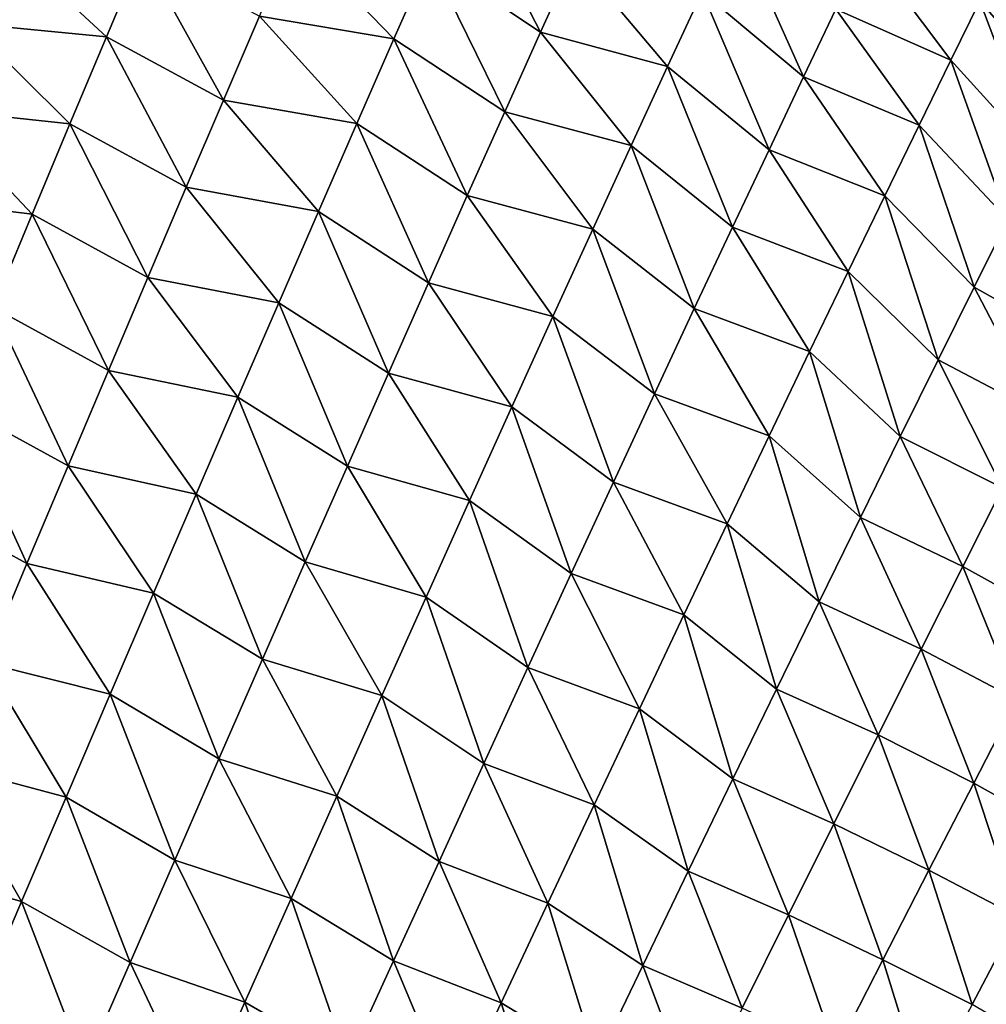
# Model space of a CAD drawing. Extents: x -226 to 226, y -900 to 900.
# Tile 720 of 729: x 179.981 to 180.972, y 894.43 to 895.44. Entities that reach past the tile are written whole.
import ezdxf

# ---------------------------------------------------------------- set-up
doc = ezdxf.new("R2010")
doc.units = 0
doc.header["$LTSCALE"] = 65.185185
for name, color, linetype in [('117', 7, 'CONTINUOUS'), ('189', 7, 'CONTINUOUS'), ('499', 7, 'CONTINUOUS')]:
    doc.layers.add(name, color=color, linetype=linetype)

msp = doc.modelspace()

# ---------------------------------------------------------------- linework, layer by layer
at = {"layer": '117', "color": 7, "linetype": 'CONTINUOUS'}
for points in [[(226, 900), (207.5853, 880), (180.6405, 896.0348), (226, 900)], [(180.6405, 896.0348), (207.5853, 880), (180.758, 895.9562), (180.6405, 896.0348)], [(180.758, 895.9562), (207.5853, 880), (180.869, 895.8687), (180.758, 895.9562)], [(180.869, 895.8687), (207.5853, 880), (180.9728, 895.7728), (180.869, 895.8687)]]:
    msp.add_3dface(points, dxfattribs=at)
at = {"layer": '189', "color": 7, "linetype": 'CONTINUOUS'}
for points in [[(181.25, 900, 1.9), (177.25, 900, 1.9), (177.25, 0, 1.9), (181.25, 900, 1.9)], [(181.25, 900, 1.9), (177.25, 0, 1.9), (181.25, 0, 1.9), (181.25, 900, 1.9)]]:
    msp.add_3dface(points, dxfattribs=at)
at = {"layer": '499', "color": 7, "linetype": 'CONTINUOUS'}
for points in [[(180.4012, 895.503, -21.97), (180.4358, 895.5812, -21.855), (180.5152, 895.4274, -21.9525), (180.4012, 895.503, -21.97)], [(180.5152, 895.4274, -21.9525), (180.4358, 895.5812, -21.855), (180.5503, 895.505, -21.8394), (180.5152, 895.4274, -21.9525)], [(180.6808, 895.4687, -21.7439), (180.714, 895.5398, -21.6194), (180.7848, 895.3814, -21.714), (180.6808, 895.4687, -21.7439)], [(180.7848, 895.3814, -21.714), (180.714, 895.5398, -21.6194), (180.818, 895.4509, -21.5922), (180.7848, 895.3814, -21.714)], [(180.227, 895.4438, -22.1481), (180.2626, 895.5262, -22.0438), (180.3647, 895.4204, -22.0794), (180.227, 895.4438, -22.1481)], [(180.3647, 895.4204, -22.0794), (180.2626, 895.5262, -22.0438), (180.4012, 895.503, -21.97), (180.3647, 895.4204, -22.0794)], [(179.9285, 895.4363, -22.2995), (179.9636, 895.5209, -22.2034), (180.0701, 895.4226, -22.2521), (179.9285, 895.4363, -22.2995)], [(180.0701, 895.4226, -22.2521), (179.9636, 895.5209, -22.2034), (180.1064, 895.5085, -22.1515), (180.0701, 895.4226, -22.2521)], [(180.818, 895.4509, -21.5922), (180.8486, 895.5149, -21.4648), (180.9359, 895.3986, -21.4765), (180.818, 895.4509, -21.5922)], [(180.9359, 895.3986, -21.4765), (180.8486, 895.5149, -21.4648), (180.9656, 895.459, -21.3436), (180.9359, 895.3986, -21.4765)], [(180.9656, 895.459, -21.3436), (180.9921, 895.5126, -21.2054), (181.0554, 895.3569, -21.3081), (180.9656, 895.459, -21.3436)], [(180.0701, 895.4226, -22.2521), (180.1064, 895.5085, -22.1515), (180.1901, 895.3577, -22.2472), (180.0701, 895.4226, -22.2521)], [(180.1901, 895.3577, -22.2472), (180.1064, 895.5085, -22.1515), (180.227, 895.4438, -22.1481), (180.1901, 895.3577, -22.2472)], [(180.3647, 895.4204, -22.0794), (180.4012, 895.503, -21.97), (180.4784, 895.3455, -22.0601), (180.3647, 895.4204, -22.0794)], [(180.4784, 895.3455, -22.0601), (180.4012, 895.503, -21.97), (180.5152, 895.4274, -21.9525), (180.4784, 895.3455, -22.0601)], [(180.5152, 895.4274, -21.9525), (180.5503, 895.505, -21.8394), (180.6454, 895.3922, -21.8626), (180.5152, 895.4274, -21.9525)], [(180.6454, 895.3922, -21.8626), (180.5503, 895.505, -21.8394), (180.6808, 895.4687, -21.7439), (180.6454, 895.3922, -21.8626)], [(180.6454, 895.3922, -21.8626), (180.6808, 895.4687, -21.7439), (180.7494, 895.3067, -21.8299), (180.6454, 895.3922, -21.8626)], [(180.7494, 895.3067, -21.8299), (180.6808, 895.4687, -21.7439), (180.7848, 895.3814, -21.714), (180.7494, 895.3067, -21.8299)], [(180.9359, 895.3986, -21.4765), (180.9656, 895.459, -21.3436), (181.0262, 895.299, -21.4367), (180.9359, 895.3986, -21.4765)], [(181.0262, 895.299, -21.4367), (180.9656, 895.459, -21.3436), (181.0554, 895.3569, -21.3081), (181.0262, 895.299, -21.4367)], [(180.1901, 895.3577, -22.2472), (180.227, 895.4438, -22.1481), (180.3267, 895.3337, -22.1832), (180.1901, 895.3577, -22.2472)], [(180.3267, 895.3337, -22.1832), (180.227, 895.4438, -22.1481), (180.3647, 895.4204, -22.0794), (180.3267, 895.3337, -22.1832)], [(180.7848, 895.3814, -21.714), (180.818, 895.4509, -21.5922), (180.9032, 895.3319, -21.6037), (180.7848, 895.3814, -21.714)], [(180.9032, 895.3319, -21.6037), (180.818, 895.4509, -21.5922), (180.9359, 895.3986, -21.4765), (180.9032, 895.3319, -21.6037)], [(179.8922, 895.3485, -22.3909), (179.9285, 895.4363, -22.2995), (180.0326, 895.3332, -22.3475), (179.8922, 895.3485, -22.3909)], [(180.0326, 895.3332, -22.3475), (179.9285, 895.4363, -22.2995), (180.0701, 895.4226, -22.2521), (180.0326, 895.3332, -22.3475)], [(180.0326, 895.3332, -22.3475), (180.0701, 895.4226, -22.2521), (180.1518, 895.2683, -22.3411), (180.0326, 895.3332, -22.3475)], [(180.1518, 895.2683, -22.3411), (180.0701, 895.4226, -22.2521), (180.1901, 895.3577, -22.2472), (180.1518, 895.2683, -22.3411)], [(180.4784, 895.3455, -22.0601), (180.5152, 895.4274, -21.9525), (180.6079, 895.311, -21.9752), (180.4784, 895.3455, -22.0601)], [(180.6079, 895.311, -21.9752), (180.5152, 895.4274, -21.9525), (180.6454, 895.3922, -21.8626), (180.6079, 895.311, -21.9752)], [(180.3267, 895.3337, -22.1832), (180.3647, 895.4204, -22.0794), (180.4399, 895.2597, -22.1618), (180.3267, 895.3337, -22.1832)], [(180.4399, 895.2597, -22.1618), (180.3647, 895.4204, -22.0794), (180.4784, 895.3455, -22.0601), (180.4399, 895.2597, -22.1618)], [(180.6079, 895.311, -21.9752), (180.6454, 895.3922, -21.8626), (180.712, 895.2273, -21.9399), (180.6079, 895.311, -21.9752)], [(180.712, 895.2273, -21.9399), (180.6454, 895.3922, -21.8626), (180.7494, 895.3067, -21.8299), (180.712, 895.2273, -21.9399)], [(180.9032, 895.3319, -21.6037), (180.9359, 895.3986, -21.4765), (180.9942, 895.2352, -21.5597), (180.9032, 895.3319, -21.6037)], [(180.9942, 895.2352, -21.5597), (180.9359, 895.3986, -21.4765), (181.0262, 895.299, -21.4367), (180.9942, 895.2352, -21.5597)], [(180.7494, 895.3067, -21.8299), (180.7848, 895.3814, -21.714), (180.868, 895.2596, -21.7248), (180.7494, 895.3067, -21.8299)], [(180.868, 895.2596, -21.7248), (180.7848, 895.3814, -21.714), (180.9032, 895.3319, -21.6037), (180.868, 895.2596, -21.7248)], [(180.1518, 895.2683, -22.3411), (180.1901, 895.3577, -22.2472), (180.2873, 895.2434, -22.2811), (180.1518, 895.2683, -22.3411)], [(180.2873, 895.2434, -22.2811), (180.1901, 895.3577, -22.2472), (180.3267, 895.3337, -22.1832), (180.2873, 895.2434, -22.2811)], [(179.8547, 895.2576, -22.4776), (179.8922, 895.3485, -22.3909), (179.9938, 895.2406, -22.4377), (179.8547, 895.2576, -22.4776)], [(179.9938, 895.2406, -22.4377), (179.8922, 895.3485, -22.3909), (180.0326, 895.3332, -22.3475), (179.9938, 895.2406, -22.4377)], [(180.4399, 895.2597, -22.1618), (180.4784, 895.3455, -22.0601), (180.5687, 895.2254, -22.0817), (180.4399, 895.2597, -22.1618)], [(180.5687, 895.2254, -22.0817), (180.4784, 895.3455, -22.0601), (180.6079, 895.311, -21.9752), (180.5687, 895.2254, -22.0817)], [(179.9938, 895.2406, -22.4377), (180.0326, 895.3332, -22.3475), (180.1125, 895.1757, -22.4296), (179.9938, 895.2406, -22.4377)], [(180.1125, 895.1757, -22.4296), (180.0326, 895.3332, -22.3475), (180.1518, 895.2683, -22.3411), (180.1125, 895.1757, -22.4296)], [(180.2873, 895.2434, -22.2811), (180.3267, 895.3337, -22.1832), (180.4001, 895.1703, -22.2578), (180.2873, 895.2434, -22.2811)], [(180.4001, 895.1703, -22.2578), (180.3267, 895.3337, -22.1832), (180.4399, 895.2597, -22.1618), (180.4001, 895.1703, -22.2578)], [(180.868, 895.2596, -21.7248), (180.9032, 895.3319, -21.6037), (180.9597, 895.1658, -21.6769), (180.868, 895.2596, -21.7248)], [(180.9597, 895.1658, -21.6769), (180.9032, 895.3319, -21.6037), (180.9942, 895.2352, -21.5597), (180.9597, 895.1658, -21.6769)], [(180.5687, 895.2254, -22.0817), (180.6079, 895.311, -21.9752), (180.6728, 895.1438, -22.0437), (180.5687, 895.2254, -22.0817)], [(180.6728, 895.1438, -22.0437), (180.6079, 895.311, -21.9752), (180.712, 895.2273, -21.9399), (180.6728, 895.1438, -22.0437)], [(180.712, 895.2273, -21.9399), (180.7494, 895.3067, -21.8299), (180.8304, 895.182, -21.8396), (180.712, 895.2273, -21.9399)], [(180.8304, 895.182, -21.8396), (180.7494, 895.3067, -21.8299), (180.868, 895.2596, -21.7248), (180.8304, 895.182, -21.8396)], [(180.1125, 895.1757, -22.4296), (180.1518, 895.2683, -22.3411), (180.2466, 895.1497, -22.3734), (180.1125, 895.1757, -22.4296)], [(180.2466, 895.1497, -22.3734), (180.1518, 895.2683, -22.3411), (180.2873, 895.2434, -22.2811), (180.2466, 895.1497, -22.3734)], [(180.4001, 895.1703, -22.2578), (180.4399, 895.2597, -22.1618), (180.5278, 895.1359, -22.1819), (180.4001, 895.1703, -22.2578)], [(180.5278, 895.1359, -22.1819), (180.4399, 895.2597, -22.1618), (180.5687, 895.2254, -22.0817), (180.5278, 895.1359, -22.1819)], [(180.8304, 895.182, -21.8396), (180.868, 895.2596, -21.7248), (180.9228, 895.0914, -21.788), (180.8304, 895.182, -21.8396)], [(180.9228, 895.0914, -21.788), (180.868, 895.2596, -21.7248), (180.9597, 895.1658, -21.6769), (180.9228, 895.0914, -21.788)], [(179.9539, 895.1451, -22.5227), (179.8547, 895.2576, -22.4776), (179.9938, 895.2406, -22.4377), (179.9539, 895.1451, -22.5227)], [(179.9539, 895.1451, -22.5227), (179.9938, 895.2406, -22.4377), (180.072, 895.0804, -22.5128), (179.9539, 895.1451, -22.5227)], [(180.072, 895.0804, -22.5128), (179.9938, 895.2406, -22.4377), (180.1125, 895.1757, -22.4296), (180.072, 895.0804, -22.5128)], [(180.2466, 895.1497, -22.3734), (180.2873, 895.2434, -22.2811), (180.3591, 895.0777, -22.3479), (180.2466, 895.1497, -22.3734)], [(180.3591, 895.0777, -22.3479), (180.2873, 895.2434, -22.2811), (180.4001, 895.1703, -22.2578), (180.3591, 895.0777, -22.3479)], [(180.9597, 895.1658, -21.6769), (180.9942, 895.2352, -21.5597), (181.0638, 895.1073, -21.5572), (180.9597, 895.1658, -21.6769)], [(180.5278, 895.1359, -22.1819), (180.5687, 895.2254, -22.0817), (180.632, 895.0564, -22.1413), (180.5278, 895.1359, -22.1819)], [(180.632, 895.0564, -22.1413), (180.5687, 895.2254, -22.0817), (180.6728, 895.1438, -22.0437), (180.632, 895.0564, -22.1413)], [(180.6728, 895.1438, -22.0437), (180.712, 895.2273, -21.9399), (180.7908, 895.0997, -21.948), (180.6728, 895.1438, -22.0437)], [(180.7908, 895.0997, -21.948), (180.712, 895.2273, -21.9399), (180.8304, 895.182, -21.8396), (180.7908, 895.0997, -21.948)], [(180.7908, 895.0997, -21.948), (180.8304, 895.182, -21.8396), (180.8838, 895.0126, -21.8929), (180.7908, 895.0997, -21.948)], [(180.8838, 895.0126, -21.8929), (180.8304, 895.182, -21.8396), (180.9228, 895.0914, -21.788), (180.8838, 895.0126, -21.8929)], [(180.072, 895.0804, -22.5128), (180.1125, 895.1757, -22.4296), (180.2048, 895.053, -22.4598), (180.072, 895.0804, -22.5128)], [(180.2048, 895.053, -22.4598), (180.1125, 895.1757, -22.4296), (180.2466, 895.1497, -22.3734), (180.2048, 895.053, -22.4598)], [(180.3591, 895.0777, -22.3479), (180.4001, 895.1703, -22.2578), (180.4856, 895.043, -22.2758), (180.3591, 895.0777, -22.3479)], [(180.4856, 895.043, -22.2758), (180.4001, 895.1703, -22.2578), (180.5278, 895.1359, -22.1819), (180.4856, 895.043, -22.2758)], [(180.9228, 895.0914, -21.788), (180.9597, 895.1658, -21.6769), (181.0275, 895.0361, -21.6727), (180.9228, 895.0914, -21.788)], [(181.0275, 895.0361, -21.6727), (180.9597, 895.1658, -21.6769), (181.0638, 895.1073, -21.5572), (181.0275, 895.0361, -21.6727)], [(180.2048, 895.053, -22.4598), (180.2466, 895.1497, -22.3734), (180.317, 894.9823, -22.4323), (180.2048, 895.053, -22.4598)], [(180.317, 894.9823, -22.4323), (180.2466, 895.1497, -22.3734), (180.3591, 895.0777, -22.3479), (180.317, 894.9823, -22.4323)], [(179.9131, 895.0469, -22.6026), (179.9539, 895.1451, -22.5227), (180.0307, 894.9826, -22.5907), (179.9131, 895.0469, -22.6026)], [(180.0307, 894.9826, -22.5907), (179.9539, 895.1451, -22.5227), (180.072, 895.0804, -22.5128), (180.0307, 894.9826, -22.5907)], [(180.632, 895.0564, -22.1413), (180.6728, 895.1438, -22.0437), (180.7494, 895.0133, -22.0498), (180.632, 895.0564, -22.1413)], [(180.7494, 895.0133, -22.0498), (180.6728, 895.1438, -22.0437), (180.7908, 895.0997, -21.948), (180.7494, 895.0133, -22.0498)], [(180.4856, 895.043, -22.2758), (180.5278, 895.1359, -22.1819), (180.5899, 894.9657, -22.2328), (180.4856, 895.043, -22.2758)], [(180.5899, 894.9657, -22.2328), (180.5278, 895.1359, -22.1819), (180.632, 895.0564, -22.1413), (180.5899, 894.9657, -22.2328)], [(180.7494, 895.0133, -22.0498), (180.7908, 895.0997, -21.948), (180.8431, 894.9297, -21.9915), (180.7494, 895.0133, -22.0498)], [(180.8431, 894.9297, -21.9915), (180.7908, 895.0997, -21.948), (180.8838, 895.0126, -21.8929), (180.8431, 894.9297, -21.9915)], [(180.8838, 895.0126, -21.8929), (180.9228, 895.0914, -21.788), (180.9888, 894.9599, -21.7817), (180.8838, 895.0126, -21.8929)], [(180.9888, 894.9599, -21.7817), (180.9228, 895.0914, -21.788), (181.0275, 895.0361, -21.6727), (180.9888, 894.9599, -21.7817)], [(180.0307, 894.9826, -22.5907), (180.072, 895.0804, -22.5128), (180.162, 894.9537, -22.5406), (180.0307, 894.9826, -22.5907)], [(180.162, 894.9537, -22.5406), (180.072, 895.0804, -22.5128), (180.2048, 895.053, -22.4598), (180.162, 894.9537, -22.5406)], [(180.317, 894.9823, -22.4323), (180.3591, 895.0777, -22.3479), (180.4422, 894.9469, -22.3635), (180.317, 894.9823, -22.4323)], [(180.4422, 894.9469, -22.3635), (180.3591, 895.0777, -22.3479), (180.4856, 895.043, -22.2758), (180.4422, 894.9469, -22.3635)], [(180.162, 894.9537, -22.5406), (180.2048, 895.053, -22.4598), (180.2739, 894.8843, -22.5109), (180.162, 894.9537, -22.5406)], [(180.2739, 894.8843, -22.5109), (180.2048, 895.053, -22.4598), (180.317, 894.9823, -22.4323), (180.2739, 894.8843, -22.5109)], [(180.5899, 894.9657, -22.2328), (180.632, 895.0564, -22.1413), (180.7064, 894.9231, -22.1451), (180.5899, 894.9657, -22.2328)], [(180.7064, 894.9231, -22.1451), (180.632, 895.0564, -22.1413), (180.7494, 895.0133, -22.0498), (180.7064, 894.9231, -22.1451)], [(179.8713, 894.9463, -22.6772), (179.9131, 895.0469, -22.6026), (179.9885, 894.8825, -22.6634), (179.8713, 894.9463, -22.6772)], [(179.9885, 894.8825, -22.6634), (179.9131, 895.0469, -22.6026), (180.0307, 894.9826, -22.5907), (179.9885, 894.8825, -22.6634)], [(180.4422, 894.9469, -22.3635), (180.4856, 895.043, -22.2758), (180.5465, 894.8721, -22.3181), (180.4422, 894.9469, -22.3635)], [(180.5465, 894.8721, -22.3181), (180.4856, 895.043, -22.2758), (180.5899, 894.9657, -22.2328), (180.5465, 894.8721, -22.3181)], [(180.7064, 894.9231, -22.1451), (180.7494, 895.0133, -22.0498), (180.8008, 894.8433, -22.0837), (180.7064, 894.9231, -22.1451)], [(180.8008, 894.8433, -22.0837), (180.7494, 895.0133, -22.0498), (180.8431, 894.9297, -21.9915), (180.8008, 894.8433, -22.0837)], [(180.8431, 894.9297, -21.9915), (180.8838, 895.0126, -21.8929), (180.9481, 894.8793, -21.8841), (180.8431, 894.9297, -21.9915)], [(180.9481, 894.8793, -21.8841), (180.8838, 895.0126, -21.8929), (180.9888, 894.9599, -21.7817), (180.9481, 894.8793, -21.8841)], [(179.9885, 894.8825, -22.6634), (180.0307, 894.9826, -22.5907), (180.1183, 894.8521, -22.6157), (179.9885, 894.8825, -22.6634)], [(180.1183, 894.8521, -22.6157), (180.0307, 894.9826, -22.5907), (180.162, 894.9537, -22.5406), (180.1183, 894.8521, -22.6157)], [(180.2739, 894.8843, -22.5109), (180.317, 894.9823, -22.4323), (180.3978, 894.8481, -22.4451), (180.2739, 894.8843, -22.5109)], [(180.3978, 894.8481, -22.4451), (180.317, 894.9823, -22.4323), (180.4422, 894.9469, -22.3635), (180.3978, 894.8481, -22.4451)], [(180.5465, 894.8721, -22.3181), (180.5899, 894.9657, -22.2328), (180.662, 894.8298, -22.2338), (180.5465, 894.8721, -22.3181)], [(180.662, 894.8298, -22.2338), (180.5899, 894.9657, -22.2328), (180.7064, 894.9231, -22.1451), (180.662, 894.8298, -22.2338)], [(180.9481, 894.8793, -21.8841), (180.9888, 894.9599, -21.7817), (181.0461, 894.825, -21.7679), (180.9481, 894.8793, -21.8841)], [(179.9455, 894.7805, -22.7309), (179.8713, 894.9463, -22.6772), (179.9885, 894.8825, -22.6634), (179.9455, 894.7805, -22.7309)], [(180.1183, 894.8521, -22.6157), (180.162, 894.9537, -22.5406), (180.2299, 894.7842, -22.5838), (180.1183, 894.8521, -22.6157)], [(180.2299, 894.7842, -22.5838), (180.162, 894.9537, -22.5406), (180.2739, 894.8843, -22.5109), (180.2299, 894.7842, -22.5838)], [(180.3978, 894.8481, -22.4451), (180.4422, 894.9469, -22.3635), (180.5022, 894.7759, -22.3972), (180.3978, 894.8481, -22.4451)], [(180.5022, 894.7759, -22.3972), (180.4422, 894.9469, -22.3635), (180.5465, 894.8721, -22.3181), (180.5022, 894.7759, -22.3972)], [(180.8008, 894.8433, -22.0837), (180.8431, 894.9297, -21.9915), (180.9055, 894.7947, -21.9798), (180.8008, 894.8433, -22.0837)], [(180.9055, 894.7947, -21.9798), (180.8431, 894.9297, -21.9915), (180.9481, 894.8793, -21.8841), (180.9055, 894.7947, -21.9798)], [(180.662, 894.8298, -22.2338), (180.7064, 894.9231, -22.1451), (180.7571, 894.7537, -22.1695), (180.662, 894.8298, -22.2338)], [(180.7571, 894.7537, -22.1695), (180.7064, 894.9231, -22.1451), (180.8008, 894.8433, -22.0837), (180.7571, 894.7537, -22.1695)], [(179.9455, 894.7805, -22.7309), (179.9885, 894.8825, -22.6634), (180.0738, 894.7484, -22.6851), (179.9455, 894.7805, -22.7309)], [(180.0738, 894.7484, -22.6851), (179.9885, 894.8825, -22.6634), (180.1183, 894.8521, -22.6157), (180.0738, 894.7484, -22.6851)], [(180.2299, 894.7842, -22.5838), (180.2739, 894.8843, -22.5109), (180.3524, 894.747, -22.5205), (180.2299, 894.7842, -22.5838)], [(180.3524, 894.747, -22.5205), (180.2739, 894.8843, -22.5109), (180.3978, 894.8481, -22.4451), (180.3524, 894.747, -22.5205)], [(180.9055, 894.7947, -21.9798), (180.9481, 894.8793, -21.8841), (181.0036, 894.743, -21.8673), (180.9055, 894.7947, -21.9798)], [(181.0036, 894.743, -21.8673), (180.9481, 894.8793, -21.8841), (181.0461, 894.825, -21.7679), (181.0036, 894.743, -21.8673)], [(180.5022, 894.7759, -22.3972), (180.5465, 894.8721, -22.3181), (180.6165, 894.7336, -22.3159), (180.5022, 894.7759, -22.3972)], [(180.6165, 894.7336, -22.3159), (180.5465, 894.8721, -22.3181), (180.662, 894.8298, -22.2338), (180.6165, 894.7336, -22.3159)], [(180.0738, 894.7484, -22.6851), (180.1183, 894.8521, -22.6157), (180.1853, 894.6821, -22.6511), (180.0738, 894.7484, -22.6851)], [(180.1853, 894.6821, -22.6511), (180.1183, 894.8521, -22.6157), (180.2299, 894.7842, -22.5838), (180.1853, 894.6821, -22.6511)], [(180.3524, 894.747, -22.5205), (180.3978, 894.8481, -22.4451), (180.4569, 894.6774, -22.4703), (180.3524, 894.747, -22.5205)], [(180.4569, 894.6774, -22.4703), (180.3978, 894.8481, -22.4451), (180.5022, 894.7759, -22.3972), (180.4569, 894.6774, -22.4703)], [(180.7571, 894.7537, -22.1695), (180.8008, 894.8433, -22.0837), (180.8614, 894.7067, -22.0689), (180.7571, 894.7537, -22.1695)], [(180.8614, 894.7067, -22.0689), (180.8008, 894.8433, -22.0837), (180.9055, 894.7947, -21.9798), (180.8614, 894.7067, -22.0689)], [(180.6165, 894.7336, -22.3159), (180.662, 894.8298, -22.2338), (180.7123, 894.6615, -22.249), (180.6165, 894.7336, -22.3159)], [(180.7123, 894.6615, -22.249), (180.662, 894.8298, -22.2338), (180.7571, 894.7537, -22.1695), (180.7123, 894.6615, -22.249)], [(180.8614, 894.7067, -22.0689), (180.9055, 894.7947, -21.9798), (180.9593, 894.6572, -21.9598), (180.8614, 894.7067, -22.0689)], [(180.9593, 894.6572, -21.9598), (180.9055, 894.7947, -21.9798), (181.0036, 894.743, -21.8673), (180.9593, 894.6572, -21.9598)], [(179.9019, 894.6767, -22.7932), (179.9455, 894.7805, -22.7309), (180.0287, 894.6429, -22.749), (179.9019, 894.6767, -22.7932)], [(180.0287, 894.6429, -22.749), (179.9455, 894.7805, -22.7309), (180.0738, 894.7484, -22.6851), (180.0287, 894.6429, -22.749)], [(180.1853, 894.6821, -22.6511), (180.2299, 894.7842, -22.5838), (180.3062, 894.6439, -22.5899), (180.1853, 894.6821, -22.6511)], [(180.3062, 894.6439, -22.5899), (180.2299, 894.7842, -22.5838), (180.3524, 894.747, -22.5205), (180.3062, 894.6439, -22.5899)], [(180.4569, 894.6774, -22.4703), (180.5022, 894.7759, -22.3972), (180.57, 894.6349, -22.3916), (180.4569, 894.6774, -22.4703)], [(180.57, 894.6349, -22.3916), (180.5022, 894.7759, -22.3972), (180.6165, 894.7336, -22.3159), (180.57, 894.6349, -22.3916)], [(180.0287, 894.6429, -22.749), (180.0738, 894.7484, -22.6851), (180.14, 894.5784, -22.7129), (180.0287, 894.6429, -22.749)], [(180.14, 894.5784, -22.7129), (180.0738, 894.7484, -22.6851), (180.1853, 894.6821, -22.6511), (180.14, 894.5784, -22.7129)], [(180.3062, 894.6439, -22.5899), (180.3524, 894.747, -22.5205), (180.411, 894.577, -22.5375), (180.3062, 894.6439, -22.5899)], [(180.411, 894.577, -22.5375), (180.3524, 894.747, -22.5205), (180.4569, 894.6774, -22.4703), (180.411, 894.577, -22.5375)], [(180.7123, 894.6615, -22.249), (180.7571, 894.7537, -22.1695), (180.8159, 894.6156, -22.1513), (180.7123, 894.6615, -22.249)], [(180.8159, 894.6156, -22.1513), (180.7571, 894.7537, -22.1695), (180.8614, 894.7067, -22.0689), (180.8159, 894.6156, -22.1513)], [(180.9593, 894.6572, -21.9598), (181.0036, 894.743, -21.8673), (181.0508, 894.6064, -21.8412), (180.9593, 894.6572, -21.9598)], [(180.57, 894.6349, -22.3916), (180.6165, 894.7336, -22.3159), (180.6666, 894.5669, -22.3223), (180.57, 894.6349, -22.3916)], [(180.6666, 894.5669, -22.3223), (180.6165, 894.7336, -22.3159), (180.7123, 894.6615, -22.249), (180.6666, 894.5669, -22.3223)], [(180.8159, 894.6156, -22.1513), (180.8614, 894.7067, -22.0689), (180.9134, 894.5681, -22.0453), (180.8159, 894.6156, -22.1513)], [(180.9134, 894.5681, -22.0453), (180.8614, 894.7067, -22.0689), (180.9593, 894.6572, -21.9598), (180.9134, 894.5681, -22.0453)], [(179.8577, 894.5713, -22.8504), (179.9019, 894.6767, -22.7932), (179.983, 894.5358, -22.8074), (179.8577, 894.5713, -22.8504)], [(179.983, 894.5358, -22.8074), (179.9019, 894.6767, -22.7932), (180.0287, 894.6429, -22.749), (179.983, 894.5358, -22.8074)], [(180.14, 894.5784, -22.7129), (180.1853, 894.6821, -22.6511), (180.2594, 894.539, -22.6533), (180.14, 894.5784, -22.7129)], [(180.2594, 894.539, -22.6533), (180.1853, 894.6821, -22.6511), (180.3062, 894.6439, -22.5899), (180.2594, 894.539, -22.6533)], [(180.411, 894.577, -22.5375), (180.4569, 894.6774, -22.4703), (180.5227, 894.5343, -22.4609), (180.411, 894.577, -22.5375)], [(180.5227, 894.5343, -22.4609), (180.4569, 894.6774, -22.4703), (180.57, 894.6349, -22.3916), (180.5227, 894.5343, -22.4609)], [(180.6666, 894.5669, -22.3223), (180.7123, 894.6615, -22.249), (180.7693, 894.5221, -22.2272), (180.6666, 894.5669, -22.3223)], [(180.7693, 894.5221, -22.2272), (180.7123, 894.6615, -22.249), (180.8159, 894.6156, -22.1513), (180.7693, 894.5221, -22.2272)], [(180.9134, 894.5681, -22.0453), (180.9593, 894.6572, -21.9598), (181.005, 894.52, -21.9299), (180.9134, 894.5681, -22.0453)], [(181.005, 894.52, -21.9299), (180.9593, 894.6572, -21.9598), (181.0508, 894.6064, -21.8412), (181.005, 894.52, -21.9299)], [(180.2594, 894.539, -22.6533), (180.3062, 894.6439, -22.5899), (180.3643, 894.475, -22.5988), (180.2594, 894.539, -22.6533)], [(180.3643, 894.475, -22.5988), (180.3062, 894.6439, -22.5899), (180.411, 894.577, -22.5375), (180.3643, 894.475, -22.5988)], [(179.983, 894.5358, -22.8074), (180.0287, 894.6429, -22.749), (180.0942, 894.4732, -22.7692), (179.983, 894.5358, -22.8074)], [(180.0942, 894.4732, -22.7692), (180.0287, 894.6429, -22.749), (180.14, 894.5784, -22.7129), (180.0942, 894.4732, -22.7692)], [(180.5227, 894.5343, -22.4609), (180.57, 894.6349, -22.3916), (180.62, 894.4704, -22.3894), (180.5227, 894.5343, -22.4609)], [(180.62, 894.4704, -22.3894), (180.57, 894.6349, -22.3916), (180.6666, 894.5669, -22.3223), (180.62, 894.4704, -22.3894)], [(180.7693, 894.5221, -22.2272), (180.8159, 894.6156, -22.1513), (180.8662, 894.4761, -22.1239), (180.7693, 894.5221, -22.2272)], [(180.8662, 894.4761, -22.1239), (180.8159, 894.6156, -22.1513), (180.9134, 894.5681, -22.0453), (180.8662, 894.4761, -22.1239)], [(180.0942, 894.4732, -22.7692), (180.14, 894.5784, -22.7129), (180.212, 894.4327, -22.7109), (180.0942, 894.4732, -22.7692)], [(180.212, 894.4327, -22.7109), (180.14, 894.5784, -22.7129), (180.2594, 894.539, -22.6533), (180.212, 894.4327, -22.7109)], [(180.3643, 894.475, -22.5988), (180.411, 894.577, -22.5375), (180.4746, 894.4319, -22.5239), (180.3643, 894.475, -22.5988)], [(180.4746, 894.4319, -22.5239), (180.411, 894.577, -22.5375), (180.5227, 894.5343, -22.4609), (180.4746, 894.4319, -22.5239)], [(179.9367, 894.4274, -22.8605), (179.8577, 894.5713, -22.8504), (179.983, 894.5358, -22.8074), (179.9367, 894.4274, -22.8605)], [(180.62, 894.4704, -22.3894), (180.6666, 894.5669, -22.3223), (180.7217, 894.4264, -22.2965), (180.62, 894.4704, -22.3894)], [(180.7217, 894.4264, -22.2965), (180.6666, 894.5669, -22.3223), (180.7693, 894.5221, -22.2272), (180.7217, 894.4264, -22.2965)], [(180.8662, 894.4761, -22.1239), (180.9134, 894.5681, -22.0453), (180.9576, 894.4304, -22.0114), (180.8662, 894.4761, -22.1239)], [(180.9576, 894.4304, -22.0114), (180.9134, 894.5681, -22.0453), (181.005, 894.52, -21.9299), (180.9576, 894.4304, -22.0114)], [(179.9367, 894.4274, -22.8605), (179.983, 894.5358, -22.8074), (180.0479, 894.3669, -22.8202), (179.9367, 894.4274, -22.8605)], [(180.0479, 894.3669, -22.8202), (179.983, 894.5358, -22.8074), (180.0942, 894.4732, -22.7692), (180.0479, 894.3669, -22.8202)], [(180.212, 894.4327, -22.7109), (180.2594, 894.539, -22.6533), (180.3172, 894.3717, -22.6544), (180.212, 894.4327, -22.7109)], [(180.3172, 894.3717, -22.6544), (180.2594, 894.539, -22.6533), (180.3643, 894.475, -22.5988), (180.3172, 894.3717, -22.6544)], [(180.4746, 894.4319, -22.5239), (180.5227, 894.5343, -22.4609), (180.5727, 894.3723, -22.4504), (180.4746, 894.4319, -22.5239)], [(180.5727, 894.3723, -22.4504), (180.5227, 894.5343, -22.4609), (180.62, 894.4704, -22.3894), (180.5727, 894.3723, -22.4504)], [(180.7217, 894.4264, -22.2965), (180.7693, 894.5221, -22.2272), (180.8179, 894.3818, -22.1957), (180.7217, 894.4264, -22.2965)], [(180.8179, 894.3818, -22.1957), (180.7693, 894.5221, -22.2272), (180.8662, 894.4761, -22.1239), (180.8179, 894.3818, -22.1957)], [(180.9576, 894.4304, -22.0114), (181.005, 894.52, -21.9299), (181.0411, 894.3815, -21.8927), (180.9576, 894.4304, -22.0114)], [(180.0479, 894.3669, -22.8202), (180.0942, 894.4732, -22.7692), (180.1642, 894.3251, -22.7628), (180.0479, 894.3669, -22.8202)], [(180.1642, 894.3251, -22.7628), (180.0942, 894.4732, -22.7692), (180.212, 894.4327, -22.7109), (180.1642, 894.3251, -22.7628)], [(180.3172, 894.3717, -22.6544), (180.3643, 894.475, -22.5988), (180.426, 894.3281, -22.5809), (180.3172, 894.3717, -22.6544)], [(180.426, 894.3281, -22.5809), (180.3643, 894.475, -22.5988), (180.4746, 894.4319, -22.5239), (180.426, 894.3281, -22.5809)], [(180.8179, 894.3818, -22.1957), (180.8662, 894.4761, -22.1239), (180.9089, 894.3382, -22.0858), (180.8179, 894.3818, -22.1957)], [(180.9089, 894.3382, -22.0858), (180.8662, 894.4761, -22.1239), (180.9576, 894.4304, -22.0114), (180.9089, 894.3382, -22.0858)], [(180.5727, 894.3723, -22.4504), (180.62, 894.4704, -22.3894), (180.6734, 894.3289, -22.3594), (180.5727, 894.3723, -22.4504)], [(180.6734, 894.3289, -22.3594), (180.62, 894.4704, -22.3894), (180.7217, 894.4264, -22.2965), (180.6734, 894.3289, -22.3594)], [(180.1642, 894.3251, -22.7628), (180.212, 894.4327, -22.7109), (180.2696, 894.2673, -22.7044), (180.1642, 894.3251, -22.7628)], [(180.2696, 894.2673, -22.7044), (180.212, 894.4327, -22.7109), (180.3172, 894.3717, -22.6544), (180.2696, 894.2673, -22.7044)], [(180.426, 894.3281, -22.5809), (180.4746, 894.4319, -22.5239), (180.5248, 894.2728, -22.5055), (180.426, 894.3281, -22.5809)], [(180.5248, 894.2728, -22.5055), (180.4746, 894.4319, -22.5239), (180.5727, 894.3723, -22.4504), (180.5248, 894.2728, -22.5055)]]:
    msp.add_3dface(points, dxfattribs=at)

doc.saveas('drawing.dxf')
